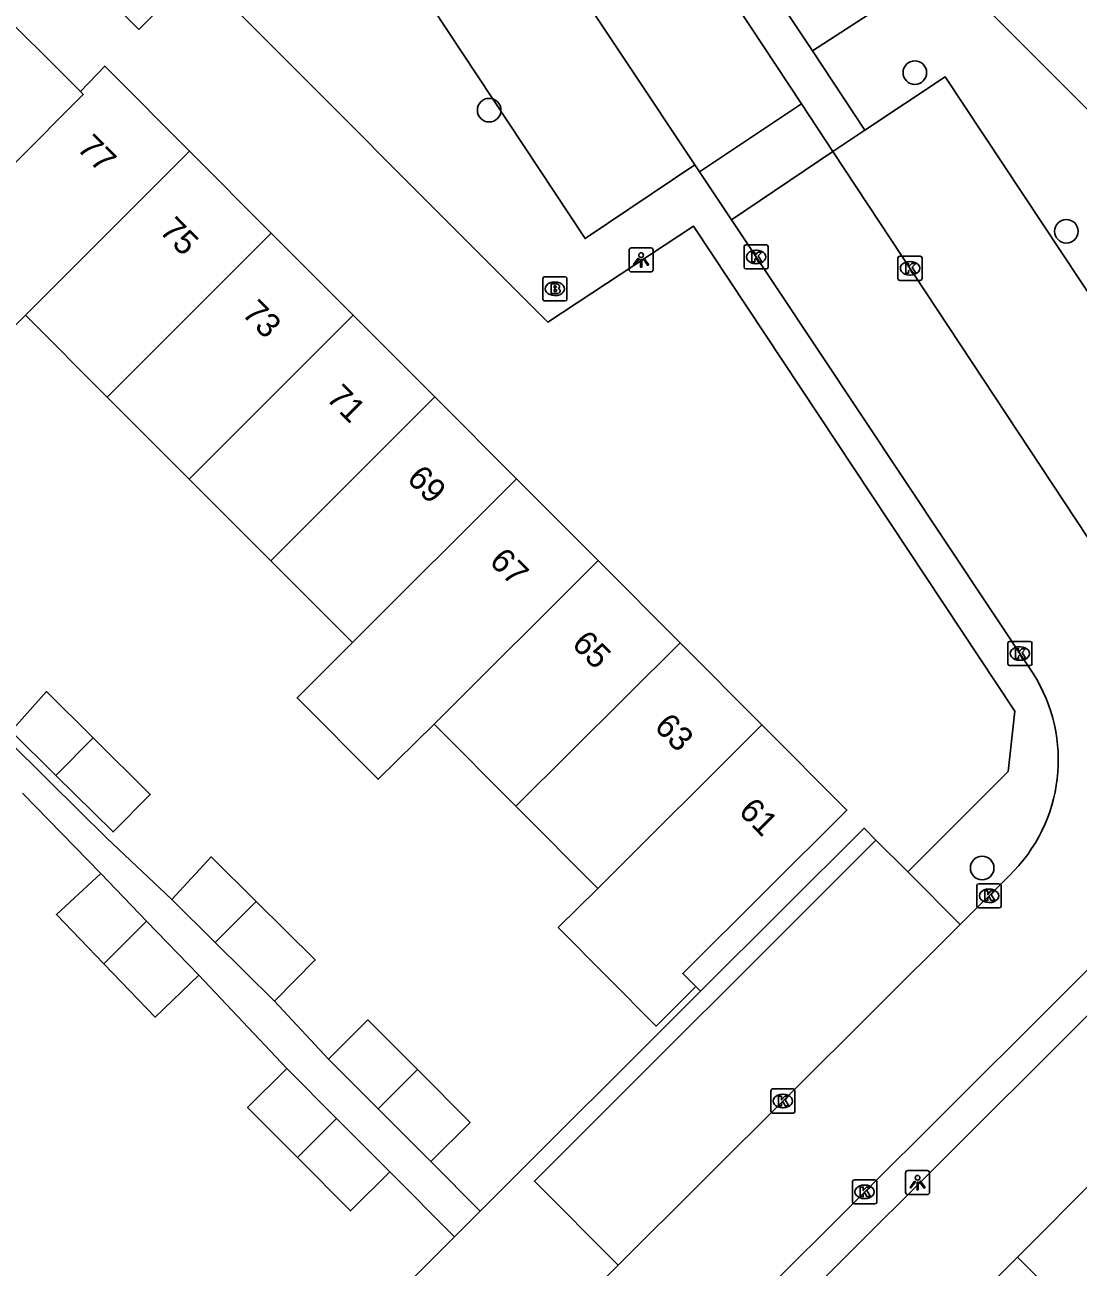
# Model space of a CAD drawing. Extents: x 159961 to 160856, y 382704 to 383353.
# Drawn here: x 160197.9 to 160241.5, y 383117.7 to 383169.2 of the extents above; entities that cross this region are included whole.
import ezdxf

# ---------------------------------------------------------------- set-up
doc = ezdxf.new("R2010")
doc.units = 0
for name, color, linetype in [('IMGEO_Boom', 7, 'Continuous'), ('IMGEO_Brandkraan', 7, 'Continuous'), ('IMGEO_Kolk', 7, 'Continuous'), ('IMGEO_Lichtpunt', 7, 'Continuous'), ('IMGEO_Muur', 7, 'Continuous'), ('IMGEO_Pand', 7, 'Continuous'), ('IMGEO_Pand_nummerreeks', 7, 'Continuous'), ('IMGEO_Parkeervlak_open', 7, 'Continuous'), ('IMGEO_Rijbaan_lokaal_open', 7, 'Continuous'), ('IMGEO_Voetpad_open', 7, 'Continuous')]:
    doc.layers.add(name, color=color, linetype=linetype)

msp = doc.modelspace()

# ---------------------------------------------------------------- linework, layer by layer
at = {"layer": 'IMGEO_Boom'}
for centre in [(160234.777, 383167.238), (160217.134, 383165.681), (160241.057, 383160.661), (160237.568, 383134.274)]:
    msp.add_circle(centre, 0.489, dxfattribs=at)
at = {"layer": 'IMGEO_Brandkraan'}
for p, q in [((160219.356, 383157.852), (160219.356, 383158.704)), ((160219.431, 383158.778), (160220.283, 383158.778)), ((160219.844, 383158.558), (160219.869, 383158.558)), ((160220.357, 383158.704), (160220.357, 383157.852)), ((160219.867, 383157.998), (160219.842, 383157.998)), ((160220.283, 383157.778), (160219.431, 383157.778))]:
    msp.add_line(p, q, dxfattribs=at)
for points in [[(160219.356, 383157.852), (160219.356, 383158.704)], [(160219.431, 383158.778), (160220.283, 383158.778)], [(160219.704, 383158.478), (160219.704, 383158.078), (160219.917, 383158.078)], [(160219.935, 383158.478), (160219.704, 383158.478)], [(160219.883, 383158.397), (160219.829, 383158.397), (160219.829, 383158.321)], [(160220.357, 383158.704), (160220.357, 383157.852)], [(160219.829, 383158.321), (160219.882, 383158.321)], [(160219.891, 383158.245), (160219.829, 383158.245), (160219.829, 383158.164)], [(160219.829, 383158.164), (160219.891, 383158.164)], [(160220.283, 383157.778), (160219.431, 383157.778)]]:
    msp.add_lwpolyline(points, dxfattribs=at)
for centre, radius, start, end in [((160219.433, 383158.702), 0.0765, 91.552, 178.448), ((160219.433, 383158.702), 0.0765, 91.552, 178.448), ((160219.884, 383158.359), 0.0379, 267.8285, 90.9355), ((160219.939, 383158.333), 0.145, 59.4692, 91.5367), ((160219.964, 383158.38), 0.0922, 285.5137, 58.1501), ((160220.281, 383158.702), 0.0765, 1.552, 88.448), ((160220.281, 383158.702), 0.0765, 1.552, 88.448), ((160219.433, 383157.854), 0.0765, 181.552, 268.448), ((160219.433, 383157.854), 0.0765, 181.552, 268.448), ((160219.892, 383158.204), 0.0404, 269.8759, 90.5077), ((160219.923, 383158.329), 0.251, 268.6676, 293.5347), ((160219.969, 383158.188), 0.105, 301.3115, 78.989), ((160220.281, 383157.854), 0.0765, 271.552, 358.448), ((160220.281, 383157.854), 0.0765, 271.552, 358.448)]:
    msp.add_arc(centre, radius, start, end, dxfattribs=at)
for centre, major_axis, ratio, start_param, end_param in [((160219.843, 383158.278), (-0.387, 0.002), 0.722429, 4.712389, 7.853982), ((160219.868, 383158.278), (-0.39, 0.002), 0.717154, 1.570796, 4.712389)]:
    msp.add_ellipse(centre, major_axis=major_axis, ratio=ratio, start_param=start_param, end_param=end_param, dxfattribs=at)
at = {"layer": 'IMGEO_Kolk'}
for p, q in [((160227.696, 383159.174), (160227.696, 383160.026)), ((160227.771, 383160.1), (160228.623, 383160.1)), ((160228.184, 383159.88), (160228.209, 383159.88)), ((160228.697, 383160.026), (160228.697, 383159.174)), ((160234.076, 383158.703), (160234.076, 383159.555)), ((160234.151, 383159.629), (160235.003, 383159.629)), ((160234.564, 383159.409), (160234.589, 383159.409)), ((160235.077, 383159.555), (160235.077, 383158.703)), ((160228.623, 383159.1), (160227.771, 383159.1)), ((160228.207, 383159.32), (160228.182, 383159.32)), ((160234.587, 383158.849), (160234.562, 383158.849)), ((160235.003, 383158.629), (160234.151, 383158.629)), ((160238.632, 383142.737), (160238.632, 383143.589)), ((160238.707, 383143.663), (160239.559, 383143.663)), ((160239.12, 383143.443), (160239.145, 383143.443)), ((160239.633, 383143.589), (160239.633, 383142.737)), ((160239.559, 383142.663), (160238.707, 383142.663)), ((160239.143, 383142.883), (160239.118, 383142.883)), ((160237.427, 383133.621), (160238.279, 383133.621)), ((160237.352, 383132.695), (160237.352, 383133.547)), ((160237.84, 383133.401), (160237.865, 383133.401)), ((160238.353, 383133.547), (160238.353, 383132.695)), ((160238.279, 383132.621), (160237.427, 383132.621)), ((160237.863, 383132.841), (160237.838, 383132.841)), ((160228.808, 383124.189), (160228.808, 383125.041)), ((160228.883, 383125.115), (160229.735, 383125.115)), ((160229.296, 383124.895), (160229.321, 383124.895)), ((160229.809, 383125.041), (160229.809, 383124.189)), ((160229.735, 383124.115), (160228.883, 383124.115)), ((160229.319, 383124.335), (160229.294, 383124.335)), ((160232.195, 383120.427), (160232.195, 383121.279)), ((160232.27, 383121.353), (160233.122, 383121.353)), ((160233.196, 383121.279), (160233.196, 383120.427)), ((160232.683, 383121.133), (160232.708, 383121.133)), ((160233.122, 383120.353), (160232.27, 383120.353)), ((160232.706, 383120.573), (160232.681, 383120.573))]:
    msp.add_line(p, q, dxfattribs=at)
for points in [[(160227.696, 383159.174), (160227.696, 383160.026)], [(160227.771, 383160.1), (160228.623, 383160.1)], [(160228.697, 383160.026), (160228.697, 383159.174)], [(160228.017, 383159.8), (160228.14, 383159.8), (160228.14, 383159.649), (160228.27, 383159.8), (160228.434, 383159.8), (160228.288, 383159.649), (160228.441, 383159.4), (160228.289, 383159.4), (160228.204, 383159.564), (160228.14, 383159.497), (160228.14, 383159.4), (160228.017, 383159.4), (160228.017, 383159.8)], [(160234.076, 383158.703), (160234.076, 383159.555)], [(160234.151, 383159.629), (160235.003, 383159.629)], [(160235.077, 383159.555), (160235.077, 383158.703)], [(160228.623, 383159.1), (160227.771, 383159.1)], [(160234.397, 383159.329), (160234.52, 383159.329), (160234.52, 383159.178), (160234.65, 383159.329), (160234.814, 383159.329), (160234.668, 383159.178), (160234.821, 383158.929), (160234.669, 383158.929), (160234.584, 383159.093), (160234.52, 383159.026), (160234.52, 383158.929), (160234.397, 383158.929), (160234.397, 383159.329)], [(160235.003, 383158.629), (160234.151, 383158.629)], [(160238.632, 383142.737), (160238.632, 383143.589)], [(160238.707, 383143.663), (160239.559, 383143.663)], [(160239.633, 383143.589), (160239.633, 383142.737)], [(160238.953, 383143.363), (160239.076, 383143.363), (160239.076, 383143.212), (160239.206, 383143.363), (160239.37, 383143.363), (160239.224, 383143.212), (160239.377, 383142.963), (160239.225, 383142.963), (160239.14, 383143.127), (160239.076, 383143.06), (160239.076, 383142.963), (160238.953, 383142.963), (160238.953, 383143.363)], [(160239.559, 383142.663), (160238.707, 383142.663)], [(160237.427, 383133.621), (160238.279, 383133.621)], [(160237.352, 383132.695), (160237.352, 383133.547)], [(160237.673, 383133.321), (160237.796, 383133.321), (160237.796, 383133.17), (160237.926, 383133.321), (160238.09, 383133.321), (160237.944, 383133.17), (160238.097, 383132.921), (160237.945, 383132.921), (160237.86, 383133.085), (160237.796, 383133.018), (160237.796, 383132.921), (160237.673, 383132.921), (160237.673, 383133.321)], [(160238.353, 383133.547), (160238.353, 383132.695)], [(160238.279, 383132.621), (160237.427, 383132.621)], [(160228.808, 383124.189), (160228.808, 383125.041)], [(160228.883, 383125.115), (160229.735, 383125.115)], [(160229.809, 383125.041), (160229.809, 383124.189)], [(160229.129, 383124.815), (160229.252, 383124.815), (160229.252, 383124.664), (160229.382, 383124.815), (160229.546, 383124.815), (160229.4, 383124.664), (160229.553, 383124.415), (160229.401, 383124.415), (160229.316, 383124.579), (160229.252, 383124.512), (160229.252, 383124.415), (160229.129, 383124.415), (160229.129, 383124.815)], [(160229.735, 383124.115), (160228.883, 383124.115)], [(160232.195, 383120.427), (160232.195, 383121.279)], [(160232.27, 383121.353), (160233.122, 383121.353)], [(160233.196, 383121.279), (160233.196, 383120.427)], [(160232.516, 383121.053), (160232.639, 383121.053), (160232.639, 383120.902), (160232.769, 383121.053), (160232.933, 383121.053), (160232.787, 383120.902), (160232.94, 383120.653), (160232.788, 383120.653), (160232.703, 383120.817), (160232.639, 383120.75), (160232.639, 383120.653), (160232.516, 383120.653), (160232.516, 383121.053)], [(160233.122, 383120.353), (160232.27, 383120.353)]]:
    msp.add_lwpolyline(points, dxfattribs=at)
for centre, start, end in [((160227.773, 383160.024), 91.552, 178.448), ((160227.773, 383160.024), 91.552, 178.448), ((160228.621, 383160.024), 1.552, 88.448), ((160228.621, 383160.024), 1.552, 88.448), ((160234.153, 383159.553), 91.552, 178.448), ((160234.153, 383159.553), 91.552, 178.448), ((160235.001, 383159.553), 1.552, 88.448), ((160235.001, 383159.553), 1.552, 88.448), ((160227.773, 383159.176), 181.552, 268.448), ((160227.773, 383159.176), 181.552, 268.448), ((160228.621, 383159.176), 271.552, 358.448), ((160228.621, 383159.176), 271.552, 358.448), ((160234.153, 383158.705), 181.552, 268.448), ((160234.153, 383158.705), 181.552, 268.448), ((160235.001, 383158.705), 271.552, 358.448), ((160235.001, 383158.705), 271.552, 358.448), ((160238.709, 383143.587), 91.552, 178.448), ((160238.709, 383143.587), 91.552, 178.448), ((160239.557, 383143.587), 1.552, 88.448), ((160239.557, 383143.587), 1.552, 88.448), ((160238.709, 383142.739), 181.552, 268.448), ((160238.709, 383142.739), 181.552, 268.448), ((160239.557, 383142.739), 271.552, 358.448), ((160239.557, 383142.739), 271.552, 358.448), ((160237.429, 383133.545), 91.552, 178.448), ((160237.429, 383133.545), 91.552, 178.448), ((160238.277, 383133.545), 1.552, 88.448), ((160238.277, 383133.545), 1.552, 88.448), ((160237.429, 383132.697), 181.552, 268.448), ((160237.429, 383132.697), 181.552, 268.448), ((160238.277, 383132.697), 271.552, 358.448), ((160238.277, 383132.697), 271.552, 358.448), ((160228.885, 383125.039), 91.552, 178.448), ((160228.885, 383125.039), 91.552, 178.448), ((160229.733, 383125.039), 1.552, 88.448), ((160229.733, 383125.039), 1.552, 88.448), ((160228.885, 383124.191), 181.552, 268.448), ((160228.885, 383124.191), 181.552, 268.448), ((160229.733, 383124.191), 271.552, 358.448), ((160229.733, 383124.191), 271.552, 358.448), ((160232.272, 383121.277), 91.552, 178.448), ((160232.272, 383121.277), 91.552, 178.448), ((160233.12, 383121.277), 1.552, 88.448), ((160233.12, 383121.277), 1.552, 88.448), ((160232.272, 383120.429), 181.552, 268.448), ((160232.272, 383120.429), 181.552, 268.448), ((160233.12, 383120.429), 271.552, 358.448), ((160233.12, 383120.429), 271.552, 358.448)]:
    msp.add_arc(centre, 0.0765, start, end, dxfattribs=at)
for centre, major_axis, ratio, start_param, end_param in [((160228.183, 383159.6), (-0.387, 0.002), 0.722429, 4.712389, 7.853982), ((160228.208, 383159.6), (-0.39, 0.002), 0.717154, 1.570796, 4.712389), ((160234.563, 383159.129), (-0.387, 0.002), 0.722429, 4.712389, 7.853982), ((160234.588, 383159.129), (-0.39, 0.002), 0.717154, 1.570796, 4.712389), ((160239.119, 383143.163), (-0.387, 0.002), 0.722429, 4.712389, 7.853982), ((160239.144, 383143.163), (-0.39, 0.002), 0.717154, 1.570796, 4.712389), ((160237.839, 383133.121), (-0.387, 0.002), 0.722429, 4.712389, 7.853982), ((160237.864, 383133.121), (-0.39, 0.002), 0.717154, 1.570796, 4.712389), ((160229.295, 383124.615), (-0.387, 0.002), 0.722429, 4.712389, 7.853982), ((160229.32, 383124.615), (-0.39, 0.002), 0.717154, 1.570796, 4.712389), ((160232.682, 383120.853), (-0.387, 0.002), 0.722429, 4.712389, 7.853982), ((160232.707, 383120.853), (-0.39, 0.002), 0.717154, 1.570796, 4.712389)]:
    msp.add_ellipse(centre, major_axis=major_axis, ratio=ratio, start_param=start_param, end_param=end_param, dxfattribs=at)
at = {"layer": 'IMGEO_Lichtpunt'}
for p, q in [((160222.932, 383159.878), (160222.932, 383159.071)), ((160222.932, 383159.878), (160222.932, 383159.071)), ((160223.834, 383159.973), (160223.026, 383159.973)), ((160223.834, 383159.973), (160223.026, 383159.973)), ((160223.928, 383159.071), (160223.928, 383159.878)), ((160223.928, 383159.071), (160223.928, 383159.878)), ((160223.026, 383158.977), (160223.834, 383158.977)), ((160223.026, 383158.977), (160223.834, 383158.977)), ((160234.391, 383121.638), (160234.391, 383120.831)), ((160234.391, 383121.638), (160234.391, 383120.831)), ((160235.293, 383121.733), (160234.485, 383121.733)), ((160235.293, 383121.733), (160234.485, 383121.733)), ((160235.387, 383120.831), (160235.387, 383121.638)), ((160235.387, 383120.831), (160235.387, 383121.638)), ((160234.485, 383120.737), (160235.293, 383120.737)), ((160234.485, 383120.737), (160235.293, 383120.737))]:
    msp.add_line(p, q, dxfattribs=at)
for points in [[(160223.306, 383159.542), (160223.345, 383159.514), (160223.157, 383159.252), (160223.119, 383159.279), (160223.306, 383159.542)], [(160223.408, 383159.494), (160223.455, 383159.494), (160223.455, 383159.172), (160223.408, 383159.172), (160223.408, 383159.494)], [(160223.518, 383159.514), (160223.556, 383159.541), (160223.743, 383159.279), (160223.704, 383159.251), (160223.518, 383159.514)], [(160234.765, 383121.302), (160234.804, 383121.274), (160234.616, 383121.012), (160234.578, 383121.039), (160234.765, 383121.302)], [(160234.977, 383121.274), (160235.015, 383121.301), (160235.202, 383121.039), (160235.163, 383121.011), (160234.977, 383121.274)], [(160234.867, 383121.254), (160234.914, 383121.254), (160234.914, 383120.932), (160234.867, 383120.932), (160234.867, 383121.254)]]:
    msp.add_lwpolyline(points, dxfattribs=at)
for centre in [(160223.431, 383159.676), (160234.89, 383121.436)]:
    msp.add_circle(centre, 0.0994, dxfattribs=at)
for centre, start, end in [((160223.026, 383159.878), 90, 180), ((160223.026, 383159.878), 90, 180), ((160223.834, 383159.878), 0, 90), ((160223.834, 383159.878), 0, 90), ((160223.026, 383159.071), 180, 270), ((160223.026, 383159.071), 180, 270), ((160223.834, 383159.071), 270, 0), ((160223.834, 383159.071), 270, 360), ((160234.485, 383121.638), 90, 180), ((160234.485, 383121.638), 90, 180), ((160235.293, 383121.638), 0, 90), ((160235.293, 383121.638), 0, 90), ((160234.485, 383120.831), 180, 270), ((160234.485, 383120.831), 180, 270), ((160235.293, 383120.831), 270, 0), ((160235.293, 383120.831), 270, 360)]:
    msp.add_arc(centre, 0.0946, start, end, dxfattribs=at)
at = {"layer": 'IMGEO_Muur'}
for points in [[(160225.897, 383129.163), (160225.155, 383129.907)], [(160216.764, 383120.054), (160225.897, 383129.163)]]:
    msp.add_lwpolyline(points, dxfattribs=at)
at = {"layer": 'IMGEO_Pand'}
for points in [[(160196.272, 383170.368), (160200.191, 383166.45)], [(160200.191, 383166.45), (160201.201, 383167.51), (160201.341, 383167.369), (160204.715, 383163.987)], [(160194.547, 383160.563), (160200.307, 383166.334), (160200.191, 383166.45)], [(160197.92, 383157.185), (160204.715, 383163.987)], [(160204.715, 383163.987), (160208.104, 383160.59)], [(160197.92, 383157.185), (160195.65, 383154.907), (160192.274, 383158.278), (160194.547, 383160.563)], [(160201.306, 383153.792), (160208.104, 383160.59)], [(160208.104, 383160.59), (160211.5, 383157.187)], [(160201.306, 383153.792), (160197.92, 383157.185)], [(160211.5, 383157.187), (160204.7, 383150.393)], [(160211.5, 383157.187), (160214.881, 383153.798)], [(160204.7, 383150.393), (160201.306, 383153.792)], [(160208.08, 383147.008), (160214.881, 383153.798)], [(160214.881, 383153.798), (160218.269, 383150.4)], [(160208.08, 383147.008), (160204.7, 383150.393)], [(160218.269, 383150.4), (160211.464, 383143.619)], [(160218.269, 383150.4), (160221.65, 383147.012)], [(160211.464, 383143.619), (160208.08, 383147.008)], [(160221.65, 383147.012), (160214.847, 383140.23)], [(160221.65, 383147.012), (160225.046, 383143.608)], [(160214.847, 383140.23), (160212.538, 383137.949), (160209.17, 383141.323), (160211.464, 383143.619)], [(160225.046, 383143.608), (160218.241, 383136.831)], [(160225.046, 383143.608), (160228.441, 383140.205)], [(160199.171, 383138.114), (160197.323, 383139.943), (160198.781, 383141.588), (160200.724, 383139.664)], [(160218.241, 383136.831), (160214.847, 383140.23)], [(160228.441, 383140.205), (160231.964, 383136.673), (160225.155, 383129.907), (160225.701, 383129.36), (160225.664, 383129.324), (160224.058, 383127.725), (160219.999, 383131.803), (160221.635, 383133.431)], [(160228.441, 383140.205), (160221.635, 383133.431)], [(160200.724, 383139.664), (160203.085, 383137.324), (160201.542, 383135.767), (160199.171, 383138.114)], [(160200.724, 383139.664), (160199.171, 383138.114)], [(160221.635, 383133.431), (160218.241, 383136.831)], [(160203.986, 383132.974), (160205.617, 383134.736), (160207.481, 383132.887)], [(160201.165, 383130.301), (160199.194, 383132.343), (160201.039, 383134.04)], [(160201.039, 383134.04), (160202.936, 383132.073)], [(160205.781, 383131.192), (160203.986, 383132.974)], [(160207.481, 383132.887), (160205.781, 383131.192)], [(160207.481, 383132.887), (160209.924, 383130.462), (160208.234, 383128.759)], [(160201.165, 383130.301), (160201.208, 383130.344), (160202.936, 383132.073)], [(160202.936, 383132.073), (160205.096, 383129.835)], [(160208.234, 383128.759), (160205.781, 383131.192)], [(160205.096, 383129.835), (160203.293, 383128.095), (160201.165, 383130.301)], [(160210.478, 383126.355), (160212.107, 383127.979), (160214.162, 383125.919)], [(160209.187, 383122.27), (160207.118, 383124.345), (160208.746, 383125.969)], [(160208.746, 383125.969), (160210.812, 383123.897)], [(160212.536, 383124.292), (160210.478, 383126.355)], [(160214.162, 383125.919), (160212.536, 383124.292)], [(160214.162, 383125.919), (160216.345, 383123.731), (160214.716, 383122.107)], [(160209.187, 383122.27), (160209.237, 383122.32), (160210.812, 383123.897)], [(160210.812, 383123.897), (160213.018, 383121.685)], [(160214.716, 383122.107), (160212.536, 383124.292)], [(160213.018, 383121.685), (160211.39, 383120.061), (160209.187, 383122.27)], [(160239.034, 383118.139), (160242.424, 383121.545)], [(160235.659, 383114.746), (160239.034, 383118.139)], [(160239.034, 383118.139), (160245.831, 383111.313)]]:
    msp.add_lwpolyline(points, dxfattribs=at)
at = {"layer": 'IMGEO_Parkeervlak_open'}
msp.add_lwpolyline([(160233.166, 383135.425), (160234.488, 383134.119)], dxfattribs=at)
at = {"layer": 'IMGEO_Rijbaan_lokaal_open'}
for points in [[(160211.958, 383193.382), (160230.08, 383165.941)], [(160211.767, 383184.295), (160225.656, 383163.419)], [(160225.85, 383163.126), (160230.08, 383165.941)], [(160230.08, 383165.941), (160231.381, 383163.97)], [(160231.381, 383163.97), (160227.174, 383161.137)], [(160248.169, 383138.549), (160231.381, 383163.97)], [(160225.85, 383163.126), (160225.656, 383163.419)], [(160227.174, 383161.137), (160225.85, 383163.126)], [(160239.679, 383142.34), (160227.174, 383161.137)], [(160248.169, 383138.549), (160249.08, 383137.169), (160240.216, 383128.341), (160224.465, 383112.653)], [(160236.651, 383131.926), (160238.689, 383133.955)], [(160236.651, 383131.926), (160222.48, 383117.818)], [(160222.48, 383117.818), (160220.894, 383116.239)]]:
    msp.add_lwpolyline(points, dxfattribs=at)
msp.add_arc((160234.044, 383138.754), 6.679, 314.0629, 32.4699, dxfattribs=at)
at = {"layer": 'IMGEO_Voetpad_open'}
for points in [[(160229.925, 383209.017), (160213.962, 383193.079), (160230.53, 383168.138)], [(160234.488, 383134.119), (160238.639, 383138.271), (160238.921, 383140.771), (160225.599, 383160.881), (160219.57, 383156.892), (160205.046, 383171.448), (160202.606, 383169.025), (160198.736, 383172.895), (160192.747, 383178.882), (160186.369, 383185.261), (160166.213, 383205.414)], [(160225.656, 383163.419), (160221.109, 383160.361), (160210.32, 383176.685), (160207.242, 383181.341), (160211.767, 383184.295)], [(160230.53, 383168.138), (160235.985, 383171.674), (160249.323, 383158.33), (160247.254, 383156.197), (160258.623, 383144.806), (160241.159, 383127.393), (160211.6, 383097.92), (160215.213, 383094.199)], [(160230.53, 383168.138), (160232.71, 383164.856)], [(160232.71, 383164.856), (160236.028, 383167.066), (160252.9, 383141.612), (160248.169, 383138.549)], [(160231.381, 383163.97), (160232.71, 383164.856)], [(160179.612, 383157.458), (160183.542, 383153.335), (160185.448, 383151.448), (160187.745, 383149.171), (160190.303, 383146.403), (160192.118, 383144.604), (160194.506, 383142.239), (160197.083, 383139.673), (160198.915, 383137.858), (160201.286, 383135.509), (160203.986, 383132.974)], [(160201.039, 383134.04), (160197.786, 383137.379)], [(160216.764, 383120.054), (160225.897, 383129.163), (160232.671, 383135.92), (160233.166, 383135.425)], [(160222.48, 383117.818), (160219.006, 383121.302), (160233.166, 383135.425)], [(160234.488, 383134.119), (160236.651, 383131.926)], [(160208.746, 383125.969), (160205.096, 383129.835)], [(160208.234, 383128.759), (160210.478, 383126.355)], [(160214.716, 383122.107), (160216.764, 383120.054)], [(160215.701, 383118.994), (160213.018, 383121.685)], [(160215.701, 383118.994), (160216.764, 383120.054)], [(160198.785, 383102.122), (160205.52, 383108.839), (160215.701, 383118.994)]]:
    msp.add_lwpolyline(points, dxfattribs=at)

# ---------------------------------------------------------------- texts
at = {"layer": 'IMGEO_Pand_nummerreeks'}
for s, rotation, p in [('77', 314.9311, (160200.004, 383164.066)), ('75', 314.9312, (160203.423, 383160.639)), ('73', 314.9312, (160206.841, 383157.213)), ('71', 314.9312, (160210.338, 383153.707)), ('69', 314.9312, (160213.677, 383150.36)), ('67', 314.9312, (160217.096, 383146.934)), ('65', 314.9312, (160220.514, 383143.508)), ('63', 314.9312, (160223.932, 383140.081)), ('61', 314.9311, (160227.428, 383136.575))]:
    msp.add_text(s, height=1, rotation=rotation, dxfattribs=at).set_placement(p)

doc.saveas('drawing.dxf')
